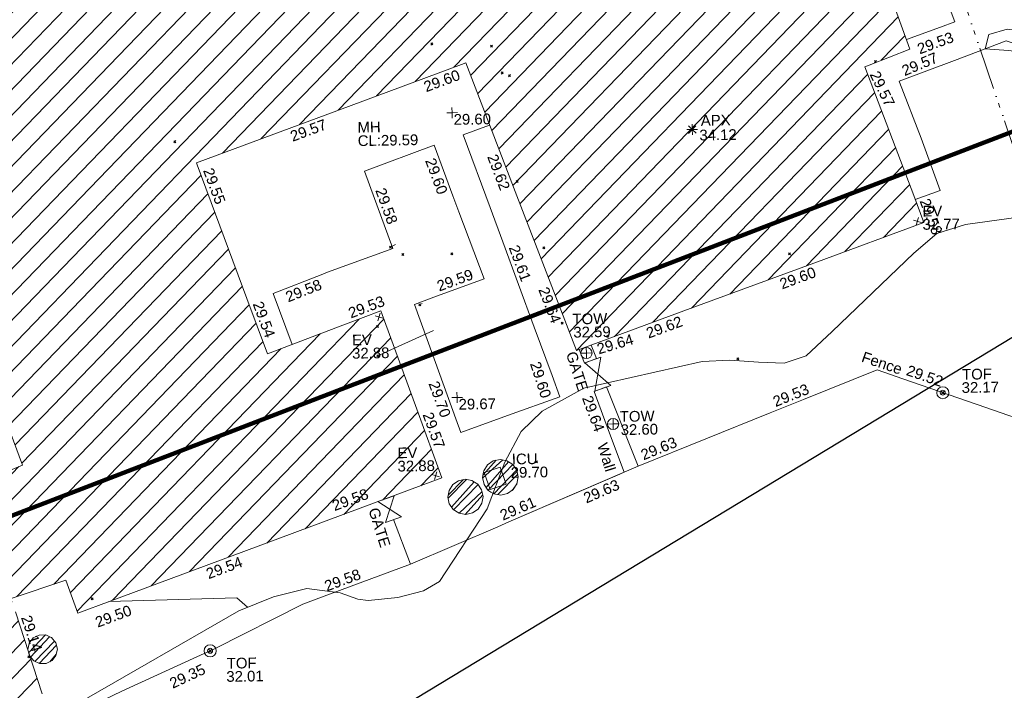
# Model space of a CAD drawing. Header units: millimetres. Extents: x -287732 to 520720, y -88450 to 287754.
# Tile 355 of 383: x 390622 to 425196, y 111402 to 134946. Entities that reach past the tile are written whole.
import ezdxf

# ---------------------------------------------------------------- set-up
doc = ezdxf.new("R2010")
doc.units = ezdxf.units.MM
for name, pattern in [('IMPORT-HIDDEN2 _3_', [4762.5, 3175, -1587.5]), ('IMPORT-UG_DRAINAGE_SURFACE_QLB4 _2_', [2700, 1500, -300.0000000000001, 0, -250, 150, -300.0000000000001, 0, -200]), ('IMPORT-UG_ELEC_STREET LIGHTING_QLB2 _2_', [2700, 1500, -300.0000000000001, 0, -250, 150, -300.0000000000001, 0, -200])]:
    doc.linetypes.add(name, pattern=pattern)
for name, color, linetype, lineweight, true_color in [('00__TOPO__TOP_OF_FENCE_SYMBOL', 7, 'Continuous', 9, 0x666666), ('00_TOPO_APEX_BUILDING', 7, 'Continuous', 9, 0x666666), ('00_TOPO_EAVE', 7, 'Continuous', 9, 0x666666), ('00_TOPO_SERV_MH', 7, 'Continuous', 9, 0x666666), ('00_TOPO_TOP_OF_WALL', 7, 'Continuous', 9, 0x666666), ('00_UAV_APEX_BUILDING', 7, 'Continuous', 9, 0x666666), ('00_UAV_BUILDING_HATCH', 7, 'Continuous', 9, 0x999999), ('00_UAV_BUILDING_OUTLINE', 5, 'Continuous', 9, 0x0000ff), ('00_UAV_CONCRETE', 9, 'Continuous', 9, 0x808080), ('00_UAV_EAVE', 7, 'Continuous', 9, 0x666666), ('00_UAV_FENCE', 7, 'Continuous', 9, 0x264c2f), ('00_UAV_FOOTPATH', 7, 'Continuous', 9, 0xa50000), ('00_UAV_GATE', 7, 'Continuous', 9, 0xa50000), ('00_UAV_LEVEL_SPOT', 7, 'Continuous', 9, 0x666666), ('00_UAV_SERV_IC', 5, 'Continuous', 9, 0x0000ff), ('00_UAV_TOP_OF_FENCE', 6, 'Continuous', 9, 0xff00ff), ('00_UAV_TOP_OF_WALL', 7, 'Continuous', 9, 0x666666), ('00_UAV_TREE_LINE', 7, 'Continuous', 9, 0x52a552), ('00_UAV_WALL', 7, 'Continuous', 9, 0x7c00a5), ('01_DTM_CONTOUR_MNR', 7, 'Continuous', 9, 0xa5a552), ('12333-PUM-2D-U-0001-C01 - Rev2_REVIT IMPORT_dwg', 7, 'Continuous', 9, 0x767676), ('A_RHA_Line', 7, 'Continuous', 9, 0x00a600), ('PUM-CHAMBER EXTENTS', 6, 'IMPORT-HIDDEN2 _3_', 9, 0xff00ff), ('PUM-ELECTRIC-SL-QLB2', 7, 'IMPORT-UG_ELEC_STREET LIGHTING_QLB2 _2_', 9, 0xff7f7f), ('PUM-SURFACE-QLB4', 4, 'IMPORT-UG_DRAINAGE_SURFACE_QLB4 _2_', 9, 0x00ffff), ('PUM-SURVEY BOUNDARY_EXTENT', 190, 'Continuous', 25, 0x7f00ff)]:
    doc.layers.add(name, color=color, linetype=linetype, lineweight=lineweight, true_color=true_color)
doc.layers.add('GEN-TEXT', color=7, linetype='Continuous', lineweight=9)
doc.styles.add('Swis721 Lt BT_2', font='swissl.ttf', dxfattribs={"height": 375})
pattern_1 = [(45, (-533641079.65, -725615854.3560001), (-265.1650429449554, 265.1650429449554), []), (45, (-533640902.873, -725615854.3560001), (-265.1650429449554, 265.1650429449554), [])]

# ---------------------------------------------------------------- blocks, each defined once
blk = doc.blocks.new('12333-PUM-2D-U-0001-C01 - Rev2_REVIT IMPORT_dwg_MSL_Apex_SYM-2077252-Site Location Plan Proposed')
at = {"layer": '00_TOPO_APEX_BUILDING', "color": 254, "true_color": 0xcccccc, "flags": 128}
for points in [[(0, -500.8627267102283), (0, 0), (-500.8627267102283, 0)], [(354.163430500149, 354.1634305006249), (0, 0), (-354.1634305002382, 354.1634305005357)], [(354.1634305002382, -354.1634305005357), (0, 0), (-354.163430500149, -354.1634305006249)], [(500.8627267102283, 0), (0, 0), (0, 500.8627267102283)]]:
    blk.add_lwpolyline(points, dxfattribs=at)
blk = doc.blocks.new('12333-PUM-2D-U-0001-C01 - Rev2_REVIT IMPORT_dwg_MSL_Eaves_SYM_1-V82-Site Location Plan Proposed')
at = {"layer": '00_TOPO_EAVE', "color": 254, "true_color": 0xcccccc}
for p, q in [((356.5791934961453, -116.0873754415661), (-356.5791934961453, 116.0873754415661)), ((-116.0873754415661, -356.5791934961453), (116.0873754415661, 356.5791934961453))]:
    blk.add_line(p, q, dxfattribs=at)
blk = doc.blocks.new('12333-PUM-2D-U-0001-C01 - Rev2_REVIT IMPORT_dwg__U102-2077632-Site Location Plan Proposed')
at = {"layer": '00_UAV_GATE', "color": 9, "true_color": 0xe1aaaa, "flags": 128}
blk.add_lwpolyline([(284.0918815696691, 96.39399787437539), (-284.0918815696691, -96.39399787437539), (33.4998265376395, 834.937579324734), (-534.6839366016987, 642.149583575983)], close=True, dxfattribs=at)
blk = doc.blocks.new('12333-PUM-2D-U-0001-C01 - Rev2_REVIT IMPORT_dwg__U103-2077633-Site Location Plan Proposed')
at = {"layer": '00_UAV_GATE', "color": 9, "true_color": 0xe1aaaa, "flags": 128}
blk.add_lwpolyline([(284.4395120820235, 95.36332610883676), (-284.4395120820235, -95.36332610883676), (-51.48326440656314, 1097.317793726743), (-620.3622885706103, 906.59114150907)], close=True, dxfattribs=at)
blk = doc.blocks.new('12333-PUM-2D-U-0001-C01 - Rev2_REVIT IMPORT_dwg_MSL_Node_LineworkTOF-2077248-Site Location Plan Proposed')
at = {"layer": '00__TOPO__TOP_OF_FENCE_SYMBOL', "color": 254, "true_color": 0xcccccc, "flags": 128}
for points in [[(165.3591892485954, 165.3591892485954), (0, 0), (-165.3591892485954, 165.3591892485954)], [(165.3591892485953, -165.3591892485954), (0, 0), (-165.3591892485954, -165.3591892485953)]]:
    blk.add_lwpolyline(points, dxfattribs=at)
at = {"layer": '00__TOPO__TOP_OF_FENCE_SYMBOL', "color": 254, "true_color": 0xcccccc}
for radius in [562.5594001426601, 233.853208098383]:
    blk.add_circle((0, 0), radius, dxfattribs=at)
blk = doc.blocks.new('12333-PUM-2D-U-0001-C01 - Rev2_REVIT IMPORT_dwg_TOW-2077249-Site Location Plan Proposed')
at = {"layer": '00_TOPO_TOP_OF_WALL', "color": 254, "true_color": 0xcccccc, "flags": 128}
for points in [[(0, 525.0554400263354), (0, 0), (-525.0554401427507, 0)], [(525.0554401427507, 0), (0, 0), (0, -525.0554400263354)]]:
    blk.add_lwpolyline(points, dxfattribs=at)
at = {"layer": '00_TOPO_TOP_OF_WALL', "color": 254, "true_color": 0xcccccc}
blk.add_circle((0, 0), 525.0554401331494, dxfattribs=at)
blk = doc.blocks.new('12333-PUM-2D-U-0001-C01 - Rev2_REVIT IMPORT_dwg_UAV-2077255-Site Location Plan Proposed')
at = {"layer": '00_UAV_LEVEL_SPOT', "color": 254, "true_color": 0xcccccc, "flags": 128}
for points in [[(0, -500.0000000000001), (0, 0), (-500.0000000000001, 0)], [(500.0000000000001, 0), (0, 0), (0, 500.0000000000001)]]:
    blk.add_lwpolyline(points, dxfattribs=at)
blk = doc.blocks.new('12333-PUM-2D-U-0001-C01 - Rev2_REVIT IMPORT_dwg_MGS62954_T2_Galway_ITM_3d_Rev1-2077680-Site Location Plan Proposed')
at = {"layer": '00_UAV_BUILDING_HATCH', "true_color": 0xcccccc}
h = blk.add_hatch(dxfattribs=at)
h.set_pattern_fill('FP_1', color=254, style=0, pattern_type=2)
h.set_pattern_definition([(45, (0, 0), (-441.9417382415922, 441.9417382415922), [])])
h.paths.add_polyline_path([(534258130.3624687, 725648483.3139626), (534277656.3624687, 725655386.3139625), (534278388.3624688, 725653331.3139626), (534295255.4606528, 725659853.8927271), (534294221.4606529, 725663214.8927271), (534296151.4606528, 725663830.8927269), (534296560.4606526, 725662667.892727), (534309422.4606529, 725667184.8927269), (534307379.4606528, 725673087.8927273), (534303370.4606528, 725671653.8927271), (534300995.586905, 725678397.3035645), (534310510.4335188, 725681741.4081918), (534314220.586905, 725671576.3035644), (534326500.586905, 725675858.3035647), (534324518.5869049, 725681362.3035645), (534326113.5869048, 725681952.3035647), (534324160.5869049, 725687672.3035647), (534318720.5869049, 725685739.3035644), (534311382.586905, 725706099.3035647), (534306310.3243251, 725704323.4114221), (534306355.1088055, 725704192.7557819), (534273124.3649247, 725692215.3564034), (534273147.722073, 725692180.3999606), (534273192.9489231, 725691953.0292308), (534273147.722073, 725691725.658501), (534273018.9269006, 725691532.9029037), (534272826.1713033, 725691404.1077313), (534272598.8005735, 725691358.8808813), (534272359.2318197, 725691412.2581903), (534272168.7586477, 725691547.7426457), (534272046.0540514, 725691744.888188), (534272030.8694313, 725691821.2264287), (534266685.9286339, 725689894.7426035), (534268524.939883, 725684612.5737506), (534268047.928634, 725684437.7426035), (534269413.1688387, 725680562.3524156), (534277645.4188779, 725683533.3784789), (534277949.5529159, 725682690.6704743), (534281834.7170621, 725684092.8295298), (534281561.9286339, 725684932.7426034), (534287959.928634, 725687070.7426035), (534294707.928634, 725667896.7426035), (534289312.3624687, 725665760.3139626), (534287625.3624685, 725670664.3139626), (534264563.3624688, 725662495.3139625), (534260945.3624687, 725672663.3139623), (534250837.3624687, 725669091.3139625), (534258126.7857321, 725648493.4208305)])
h.paths.add_polyline_path([(534297904.586905, 725687834.3035645), (534296489.5869049, 725693151.3035643), (534301799.586905, 725695024.3035644), (534303779.5869048, 725689436.3035645), (534301175.8806049, 725688726.3227148)])
at = {"layer": '00_UAV_BUILDING_OUTLINE', "color": 254, "true_color": 0xcccccc, "flags": 128}
for points in [[(534324995.6435801, 725685226.5666556), (534326113.5869048, 725681952.3035647), (534324669.434, 725681418.1028035), (534324518.5869048, 725681362.3035645), (534326158.1108857, 725676809.3570508), (534326500.5869049, 725675858.3035644), (534322733.8883302, 725674544.866814), (534318012.7200204, 725672898.6092647), (534314220.5869048, 725671576.3035644), (534313883.2422863, 725672500.5627491), (534312168.9253992, 725677197.460345), (534310510.4335187, 725681741.4081916), (534310356.8271719, 725681687.4214363), (534305639.7662906, 725680029.5549715), (534300995.5869048, 725678397.3035644), (534301021.2487124, 725678324.4373287), (534302682.1409158, 725673608.3641078), (534303370.4606527, 725671653.892727), (534306127.2679133, 725672639.9894125), (534307379.4606528, 725673087.8927271), (534308579.7392425, 725669619.833738), (534309422.4606527, 725667184.8927269), (534307136.2333714, 725666381.9935956), (534302418.8554984, 725664725.2997802), (534297701.4776253, 725663068.6059651), (534296560.4606526, 725662667.8927271), (534296151.4606526, 725663830.8927269), (534294221.4606527, 725663214.892727)], [(534294363.7560819, 725662752.363774), (534295255.4606527, 725659853.892727)], [(534292059.5377418, 725666848.0856171), (534294707.928634, 725667896.7426034), (534293994.0562722, 725669925.1641599)]]:
    blk.add_lwpolyline(points, dxfattribs=at)
at = {"layer": '00_UAV_CONCRETE', "color": 254, "true_color": 0xcccccc, "flags": 128}
blk.add_lwpolyline([(534311311.9203433, 725679545.4888908), (534310380.5869049, 725679219.3035644), (534311283.5869048, 725676650.3035644), (534311706.8079572, 725675431.6343671), (534312752.5869048, 725672420.3035645), (534313351.4793517, 725670709.8778656), (534313613.5869048, 725669961.3035644), (534311761.5869048, 725669342.3035643), (534310110.5869048, 725668772.3035643), (534309946.3423789, 725669250.5105224), (534309409.5869049, 725670813.3035645), (534308562.5869048, 725673297.3035644), (534309244.4628028, 725673533.2842026), (534311021.5869049, 725674148.3035644), (534310176.5869048, 725676513.3035644), (534309974.6255721, 725677086.7860461), (534309347.5869049, 725678867.3035644), (534306891.5869048, 725678002.3035644), (534307057.6617579, 725677521.8476071), (534307835.5869048, 725675271.3035644), (534305534.5869048, 725674481.3035645), (534305360.7092974, 725674416.539801), (534303609.5869048, 725673764.3035644), (534304242.5948998, 725671965.8509487)], dxfattribs=at)
at = {"layer": '00_UAV_FENCE', "color": 254, "true_color": 0xcccccc, "flags": 128}
for points in [[(534316319.4380785, 725667476.48296), (534318714.6727513, 725668399.8696355), (534320987.1399841, 725669265.627688), (534322163.1761667, 725669713.670582), (534324768.9292079, 725670711.3040904), (534325661.9467893, 725670384.6704453), (534328564.3011292, 725669323.0938351), (534330357.6969458, 725668667.1342834), (534332114.3206294, 725668024.6246525), (534335053.4471024, 725666949.5981214), (534336047.7177273, 725666585.9297625)], [(534307695.7177272, 725665751.9297626), (534308267.7177272, 725664180.9297626), (534311348.7906936, 725665439.1510484), (534311746.6735668, 725665601.6349317), (534315824.3167045, 725667274.6018393), (534315673.8009737, 725667212.8485599), (534311746.6735668, 725665601.6349317)], [(534296016.7177272, 725658962.9297626), (534298047.7003877, 725659895.7200942), (534300578.9027309, 725660996.1975912), (534301332.7177272, 725661323.9297625), (534304464.7177272, 725662842.9297625), (534305116.9854346, 725663072.4154823), (534308267.7177272, 725664180.9297626)]]:
    blk.add_lwpolyline(points, dxfattribs=at)
at = {"layer": '00_UAV_FOOTPATH', "color": 254, "true_color": 0xcccccc, "flags": 128}
for points in [[(534326237.4322568, 725687104.0449854), (534326924.7485064, 725685077.7358189), (534327703.7485063, 725682879.735819), (534327205.182, 725682706.797609), (534325998.847561, 725682288.3553035)], [(534326207.9658609, 725676670.9101369), (534327090.7485064, 725676965.735819), (534326456.7485065, 725678816.7358191), (534325724.8211173, 725680798.3432602), (534325711.7485064, 725680833.7358191), (534327669.7485065, 725681529.7358191), (534329494.7485064, 725682179.735819), (534330391.556672, 725681879.9215735), (534331196.7485065, 725681610.735819), (534331439.9128342, 725681504.4184973), (534331850.1451839, 725681300.2550744), (534332246.7485063, 725681070.7358192), (534332620.7493176, 725680822.0357604), (534332985.8043896, 725680545.0735278), (534333332.7485065, 725680245.735819), (534333497.3159829, 725680088.0044284), (534333717.5901213, 725679852.955409), (534333922.6707489, 725679604.539077), (534334111.7485064, 725679343.7358191)]]:
    blk.add_lwpolyline(points, dxfattribs=at)
at = {"layer": '00_UAV_SERV_IC', "color": 254, "true_color": 0xcccccc, "flags": 128}
blk.add_lwpolyline([(534310912.5869048, 725667346.3035644), (534311470.5869049, 725667529.3035644), (534311667.0074034, 725666930.382044), (534311109.0074033, 725666747.382044)], close=True, dxfattribs=at)
at = {"layer": '00_UAV_TREE_LINE', "color": 254, "true_color": 0xcccccc, "flags": 128}
blk.add_lwpolyline([(534335166.7485063, 725676629.7358189), (534327955.7485062, 725675762.735819), (534326947.7485062, 725675466.735819), (534326132.7485063, 725674783.7358189), (534323208.7485063, 725672087.7358189), (534322288.7485062, 725671254.7358189), (534321508.7485062, 725671008.7358187), (534320605.7485063, 725671055.7358189), (534319598.7485063, 725671144.7358189), (534318629.7485063, 725671118.735819), (534314460.4690199, 725670245.6978002), (534312976.4690198, 725669468.6978), (534312233.4690198, 725668765.6978002), (534311637.4690198, 725667700.6978002), (534310993.4690198, 725666074.6978002), (534309274.4690198, 725663554.6978002), (534308702.4690198, 725663231.6978002), (534307796.4690197, 725663011.6978002), (534306759.4690198, 725662934.6978002), (534306396.4690198, 725662983.6978002), (534305773.4690198, 725663220.6978003), (534304606.4690198, 725663384.6978002), (534303435.4690199, 725663116.6978002), (534302206.4690198, 725662644.6978003), (534296497.4690197, 725659490.6978)], dxfattribs=at)
at = {"layer": '00_UAV_WALL', "color": 254, "true_color": 0xcccccc, "flags": 128}
blk.add_lwpolyline([(534314741.2330649, 725671757.8513544), (534314918.7485063, 725671285.7358189), (534314502.6831857, 725671129.2952584), (534314321.3915549, 725671611.4538505)], dxfattribs=at)
blk.add_lwpolyline([(534315254.7484602, 725670281.7354791), (534316319.4380325, 725667476.4826204), (534315824.3166584, 725667274.6014996), (534315336.9210401, 725668655.9250414), (534314818.5813496, 725670124.9469001)], close=True, dxfattribs=at)
at = {"layer": '01_DTM_CONTOUR_MNR', "color": 254, "true_color": 0xcccccc, "flags": 128}
blk.add_lwpolyline([(534328893.1915163, 725682413.3887926), (534328760.0000001, 725681920.0000001), (534329573.1396825, 725681847.44127), (534331200.0000001, 725681610), (534330130.8219178, 725682500.4109591), (534329543.4731744, 725682592.5073452)], close=True, dxfattribs=at)
blk.add_lwpolyline([(534302519.6820018, 725662764.9878958), (534302149.4952522, 725663102.1553377), (534297649.1262784, 725663050.2207189)], dxfattribs=at)
at = {"xscale": 0.375, "yscale": 0.375, "zscale": 0.375}
for name, p in [('12333-PUM-2D-U-0001-C01 - Rev2_REVIT IMPORT_dwg_UAV-2077255-Site Location Plan Proposed', (534310000, 725680000)), ('12333-PUM-2D-U-0001-C01 - Rev2_REVIT IMPORT_dwg_MSL_Apex_SYM-2077252-Site Location Plan Proposed', (534318423.587, 725679262.3034999)), ('12333-PUM-2D-U-0001-C01 - Rev2_REVIT IMPORT_dwg_MSL_Eaves_SYM_1-V82-Site Location Plan Proposed', (534326267.7180001, 725675905.9295001)), ('12333-PUM-2D-U-0001-C01 - Rev2_REVIT IMPORT_dwg_MSL_Eaves_SYM_1-V82-Site Location Plan Proposed', (534307315.7180001, 725672869.9295001)), ('12333-PUM-2D-U-0001-C01 - Rev2_REVIT IMPORT_dwg_TOW-2077249-Site Location Plan Proposed', (534314569.821, 725671481.9650002)), ('12333-PUM-2D-U-0001-C01 - Rev2_REVIT IMPORT_dwg_UAV-2077255-Site Location Plan Proposed', (534310000, 725670000.0000001)), ('12333-PUM-2D-U-0001-C01 - Rev2_REVIT IMPORT_dwg_MSL_Node_LineworkTOF-2077248-Site Location Plan Proposed', (534327059.4913421, 725669871.8395811)), ('12333-PUM-2D-U-0001-C01 - Rev2_REVIT IMPORT_dwg_TOW-2077249-Site Location Plan Proposed', (534315463.821, 725668975.965)), ('12333-PUM-2D-U-0001-C01 - Rev2_REVIT IMPORT_dwg_MSL_Eaves_SYM_1-V82-Site Location Plan Proposed', (534309199.7180001, 725667271.9295001)), ('12333-PUM-2D-U-0001-C01 - Rev2_REVIT IMPORT_dwg_MSL_Node_LineworkTOF-2077248-Site Location Plan Proposed', (534301177.6741366, 725661260.395688))]:
    blk.add_blockref(name, p, dxfattribs=at)
for name, p in [('12333-PUM-2D-U-0001-C01 - Rev2_REVIT IMPORT_dwg__U103-2077633-Site Location Plan Proposed', (534315129.2297105, 725670236.6153201)), ('12333-PUM-2D-U-0001-C01 - Rev2_REVIT IMPORT_dwg__U102-2077632-Site Location Plan Proposed', (534307695.7177272, 725665751.9297625))]:
    blk.add_blockref(name, p)
at = {"layer": '00_TOPO_SERV_MH', "char_height": 375, "attachment_point": 1, "line_spacing_factor": 1.005061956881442, "style": 'Swis721 Lt BT_2'}
for s, insert, width in [('MH', (534306671.445186, 725679734.622823), 949.779278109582), ('CL:29.59', (534306671.445186, 725679261.5296078), 2440.932744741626)]:
    blk.add_mtext(s, dxfattribs=dict(at, insert=insert, width=width))
at = {"layer": '00_UAV_APEX_BUILDING', "char_height": 375, "attachment_point": 1, "line_spacing_factor": 1.005061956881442, "style": 'Swis721 Lt BT_2'}
for s, insert, width in [('APX', (534318729.1508174, 725679762.0907456), 1130.237340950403), ('34.12', (534318669.571278, 725679250.0843672), 1495.902363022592)]:
    blk.add_mtext(s, dxfattribs=dict(at, insert=insert, width=width))
at = {"layer": '00_UAV_BUILDING_OUTLINE', "color": 251, "true_color": 0x666666, "char_height": 375, "width": 1495.902363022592, "attachment_point": 1, "line_spacing_factor": 1.005061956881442, "style": 'Swis721 Lt BT_2'}
for s, insert, rotation in [('29.60', (534308980.6037776, 725681087.7673869), 19.3646242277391), ('29.57', (534325016.4619779, 725681249.2536329), 294.9325078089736), ('29.57', (534304264.3347885, 725679430.7189387), 19.364624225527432), ('29.62', (534311554.124786, 725678562.8085698), 290.05153599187), ('29.55', (534301571.4021364, 725678253.1381376), 289.401087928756), ('29.58', (534326708.7521324, 725676741.928702), 289.8040368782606), ('29.60', (534321356.1922567, 725673948.604003), 19.22351367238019), ('29.64', (534313267.1323601, 725673869.4982367), 290.05153600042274), ('29.54', (534303232.2943398, 725673537.0649167), 289.401087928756), ('29.53', (534306195.8700451, 725673190.485654), 19.681885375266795), ('29.62', (534316638.6297566, 725672303.6037891), 19.223513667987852), ('29.57', (534309129.498077, 725669545.5532664), 289.0904916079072), ('29.58', (534305507.8884971, 725666439.4954326), 19.350741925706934), ('29.54', (534301042.3181413, 725664126.4595972), 19.35074193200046), ('29.50', (534297121.3937508, 725662494.6407207), 19.35074193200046), ('29.14', (534294910.6037058, 725662659.0361748), 287.1003331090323)]:
    blk.add_mtext(s, dxfattribs=dict(at, insert=insert, rotation=rotation))
at = {"layer": '00_UAV_CONCRETE', "color": 251, "true_color": 0x666666, "char_height": 375, "width": 1495.902363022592, "attachment_point": 1, "line_spacing_factor": 1.005061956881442, "style": 'Swis721 Lt BT_2'}
for s, insert, rotation in [('29.60', (534309374.1085391, 725678462.6330955), 289.40055739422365), ('29.58', (534307607.3917397, 725677447.3539042), 289.0682680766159), ('29.61', (534312256.6451356, 725675357.93605), 289.1511593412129), ('29.58', (534303997.5903022, 725673792.6192613), 20.428728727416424), ('29.59', (534309318.7528797, 725674083.0417393), 19.08949050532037), ('29.60', (534312936.8499985, 725671252.8023901), 286.9899066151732), ('29.70', (534309357.0121015, 725670631.1460588), 288.9554999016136)]:
    blk.add_mtext(s, dxfattribs=dict(at, insert=insert, rotation=rotation))
at = {"layer": '00_UAV_EAVE', "char_height": 375, "attachment_point": 1, "line_spacing_factor": 1.005061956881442, "style": 'Swis721 Lt BT_2'}
for s, insert, width in [('EV', (534326454.5317928, 725676442.5588238), 736.078940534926), ('32.77', (534326449.8633896, 725675975.8081998), 1495.902363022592), ('EV', (534306347.8689954, 725672268.8677741), 736.078940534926), ('32.88', (534306343.2005922, 725671802.11715), 1495.902363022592), ('EV', (534307874.8859991, 725668279.170049), 736.078940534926), ('32.88', (534307870.217596, 725667812.4194249), 1495.902363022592)]:
    blk.add_mtext(s, dxfattribs=dict(at, insert=insert, width=width))
at = {"layer": '00_UAV_FENCE', "color": 251, "true_color": 0x666666, "char_height": 375, "attachment_point": 1, "line_spacing_factor": 1.005061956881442, "style": 'Swis721 Lt BT_2'}
for s, insert, width, rotation in [('Fence', (534324319.9159953, 725671372.7380182), 1681.10932225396, 340.2691377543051), ('29.52', (534325885.9915504, 725670875.1341385), 1495.902363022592, 339.90930170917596), ('29.53', (534321044.4505641, 725669817.4137536), 1495.902363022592, 20.85569652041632), ('29.63', (534316374.5674093, 725668028.491222), 1495.902363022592, 21.08214488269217), ('29.63', (534314334.6511899, 725666545.1712768), 1495.902363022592, 22.307259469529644), ('29.61', (534311392.4933064, 725665992.1812881), 1495.902363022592, 22.267043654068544), ('29.58', (534305188.455668, 725663622.5467123), 1495.902363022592, 19.383274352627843), ('29.35', (534299687.7519602, 725660290.4905941), 1495.902363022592, 23.918601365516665)]:
    blk.add_mtext(s, dxfattribs=dict(at, insert=insert, width=width, rotation=rotation))
at = {"layer": '00_UAV_FOOTPATH', "color": 251, "true_color": 0x666666, "char_height": 375, "width": 1495.902363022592, "attachment_point": 1, "line_spacing_factor": 1.005061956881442, "style": 'Swis721 Lt BT_2'}
for s, insert, rotation in [('29.53', (534326332.0732318, 725682114.8462566), 19.13017166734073), ('29.57', (534325772.8812913, 725681351.0118629), 21.815440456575)]:
    blk.add_mtext(s, dxfattribs=dict(at, insert=insert, rotation=rotation))
at = {"layer": '00_UAV_GATE', "color": 251, "true_color": 0x666666, "char_height": 375, "width": 1567.13580888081, "attachment_point": 1, "line_spacing_factor": 1.005061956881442, "style": 'Swis721 Lt BT_2'}
for insert, rotation in [((534314207.2673478, 725671584.3177229), 286.88197438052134), ((534307175.3259106, 725666221.7374076), 286.58221208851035)]:
    blk.add_mtext('GATE', dxfattribs=dict(at, insert=insert, rotation=rotation))
at = {"layer": '00_UAV_LEVEL_SPOT', "char_height": 375, "width": 1495.902363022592, "attachment_point": 1, "line_spacing_factor": 1.005061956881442, "style": 'Swis721 Lt BT_2'}
for s, insert in [('29.60', (534310051.8765643, 725679949.1441548)), ('29.67', (534310051.8765643, 725669949.1441548))]:
    blk.add_mtext(s, dxfattribs=dict(at, insert=insert))
at = {"layer": '00_UAV_SERV_IC', "color": 251, "true_color": 0x666666, "char_height": 375, "attachment_point": 1, "line_spacing_factor": 1.005061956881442, "style": 'Swis721 Lt BT_2'}
for s, insert, width in [('ICU', (534311885.135515, 725667991.5444908), 1021.012723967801), ('29.70', (534311840.3073645, 725667521.1654899), 1495.902363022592)]:
    blk.add_mtext(s, dxfattribs=dict(at, insert=insert, width=width))
at = {"layer": '00_UAV_TOP_OF_FENCE', "color": 251, "true_color": 0x666666, "char_height": 375, "attachment_point": 1, "line_spacing_factor": 1.005061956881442, "style": 'Swis721 Lt BT_2'}
for s, insert, width in [('TOF', (534327746.7414838, 725670689.9170346), 1163.479615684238), ('32.17', (534327724.3178421, 725670226.5403298), 1495.902363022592), ('TOF', (534301752.5523457, 725660998.013775), 1163.479615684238), ('32.01', (534301730.1287039, 725660534.6370702), 1495.902363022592)]:
    blk.add_mtext(s, dxfattribs=dict(at, insert=insert, width=width))
at = {"layer": '00_UAV_TOP_OF_WALL', "char_height": 375, "attachment_point": 1, "line_spacing_factor": 1.005061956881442, "style": 'Swis721 Lt BT_2'}
for s, insert, width in [('TOW', (534314101.7867012, 725672870.8881472), 1343.937678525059), ('32.59', (534314124.2486085, 725672407.0402247), 1495.902363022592), ('TOW', (534315703.36179, 725669420.1116542), 1343.937678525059), ('32.60', (534315725.8236973, 725668956.2637316), 1495.902363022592)]:
    blk.add_mtext(s, dxfattribs=dict(at, insert=insert, width=width))
at = {"layer": '00_UAV_WALL', "color": 251, "true_color": 0x666666, "char_height": 375, "attachment_point": 1, "line_spacing_factor": 1.005061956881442, "style": 'Swis721 Lt BT_2'}
for s, insert, width, rotation in [('29.64', (534314901.8950564, 725671787.7165558), 1495.902363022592, 15.373166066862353), ('29.64', (534314735.5712552, 725670031.4080123), 1495.902363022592, 289.4352392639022), ('Wall', (534315245.2126295, 725668355.5810117), 1130.237340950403, 286.4582531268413)]:
    blk.add_mtext(s, dxfattribs=dict(at, insert=insert, width=width, rotation=rotation))
blk = doc.blocks.new('12333-PUM-2D-U-0001-C01 - Rev2_REVIT IMPORT_dwg-1620468-Site Location Plan Proposed')
at = {"layer": 'PUM-CHAMBER EXTENTS', "true_color": 0xffaaff}
h = blk.add_hatch(dxfattribs=at)
h.set_pattern_fill('FP_3', color=211, style=0, pattern_type=2)
h.set_pattern_definition(pattern_1)
h.paths.add_polyline_path([(670393.4353474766, 50693.86634544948), (670632.8553379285, 50741.48994253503), (670835.8258052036, 50877.11047288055), (670971.4463355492, 51080.08094015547), (671019.0699326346, 51319.50093060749), (670971.446335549, 51558.92092105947), (670835.8258052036, 51761.8913883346), (670632.8553379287, 51897.51191867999), (670393.4353474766, 51945.13551576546), (670154.0153570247, 51897.51191867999), (669951.0448897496, 51761.8913883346), (669815.4243594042, 51558.92092105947), (669767.8007623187, 51319.50093060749), (669815.4243594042, 51080.08094015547), (669951.0448897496, 50877.11047288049), (670154.0153570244, 50741.4899425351), (670371.6699330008, 50698.19575556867)])
h = blk.add_hatch(dxfattribs=at)
h.set_pattern_fill('FP_3', color=211, style=0, pattern_type=2)
h.set_pattern_definition(pattern_1)
h.paths.add_polyline_path([(669156.7757796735, 50036.38608579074), (669393.4241208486, 50083.45836761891), (669594.0448972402, 50217.50888472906), (669728.0954143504, 50418.12966112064), (669775.1676961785, 50654.7780022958), (669728.0954143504, 50891.4263434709), (669594.0448972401, 51092.04711986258), (669393.4241208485, 51226.09763697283), (669156.7757796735, 51273.16991880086), (668920.1274384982, 51226.09763697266), (668719.5066621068, 51092.04711986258), (668585.4561449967, 50891.42634347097), (668538.3838631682, 50654.7780022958), (668592.2724872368, 50407.92828414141), (668719.5066621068, 50217.50888472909), (668920.1274384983, 50083.45836761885), (669135.2623328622, 50040.66537643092)])
h = blk.add_hatch(dxfattribs=at)
h.set_pattern_fill('FP_3', color=211, style=0, pattern_type=2)
h.set_pattern_definition(pattern_1)
h.paths.add_polyline_path([(654103.2487254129, 45059.32044016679), (654332.8401644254, 45059.32044016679), (654539.6949031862, 45158.9364320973), (654682.8428239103, 45338.4382472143), (654733.9317253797, 45562.27334938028), (654682.8428239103, 45786.10845154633), (654523.7374349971, 45973.29497826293), (654332.8401644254, 46065.22625859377), (654103.248725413, 46065.22625859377), (653896.3939866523, 45965.61026666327), (653750.7334256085, 45775.09985491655), (653702.1571644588, 45562.27334938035), (653753.2460659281, 45338.43824721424), (653896.3939866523, 45158.93643209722)])
at = {"layer": 'GEN-TEXT', "color": 253, "true_color": 0xaaaaaa}
for p, q in [((668219.9948137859, 66536.28848225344), (668290.7054919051, 66606.99916037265)), ((668290.7054919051, 66536.28848225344), (668219.9948137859, 66606.99916037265)), ((670312.9948137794, 66427.2884823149), (670383.7054918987, 66497.99916043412)), ((670383.7054918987, 66427.2884823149), (670312.9948137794, 66497.99916043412)), ((683778.9948137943, 65651.28848224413), (683849.7054919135, 65721.99916036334)), ((683843.4243352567, 65657.5696389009), (683778.9948137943, 65721.99916036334)), ((670671.9948138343, 65475.28848226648), (670742.7054919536, 65545.9991603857)), ((670742.7054919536, 65475.28848226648), (670671.9948138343, 65545.9991603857)), ((670922.9948137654, 65376.28848222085), (670993.7054918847, 65446.99916034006)), ((670993.7054918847, 65376.28848222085), (670922.9948137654, 65446.99916034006)), ((659131.9948137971, 63264.28848225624), (659202.7054919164, 63334.99916037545)), ((659202.7054919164, 63264.28848225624), (659131.9948137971, 63334.99916037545)), ((671124.9948138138, 61659.28848227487), (671195.705491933, 61729.99916039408)), ((671195.705491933, 61659.28848227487), (671124.9948138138, 61729.99916039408)), ((666636.9948138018, 59430.28848222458), (666707.7054919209, 59500.99916034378)), ((666707.7054919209, 59430.28848222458), (666636.9948138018, 59500.99916034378)), ((667070.9948138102, 59162.28848230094), (667141.7054919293, 59232.99916042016)), ((667141.7054919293, 59162.28848230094), (667070.9948138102, 59232.99916042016)), ((668793.9948138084, 59154.28848227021), (668864.7054919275, 59224.99916038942)), ((668864.7054919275, 59154.28848227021), (668793.9948138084, 59224.99916038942)), ((672025.9948137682, 59310.28848222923), (672096.7054918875, 59380.99916034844)), ((672096.7054918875, 59310.28848222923), (672025.9948137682, 59380.99916034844)), ((680647.9948138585, 58951.28848229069), (680718.7054919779, 59021.99916040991)), ((680718.7054919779, 58951.28848229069), (680647.9948138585, 59021.99916040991)), ((667634.9948138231, 57383.28848232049), (667705.7054919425, 57453.99916043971)), ((667705.7054919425, 57383.28848232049), (667634.9948138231, 57453.99916043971)), ((666135.9948138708, 56654.28848227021), (666206.7054919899, 56724.99916038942)), ((666206.7054919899, 56654.28848227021), (666135.9948138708, 56724.99916038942)), ((672625.9948138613, 56658.28848222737), (672696.7054919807, 56728.99916034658)), ((672696.7054919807, 56658.28848222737), (672625.9948138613, 56728.99916034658)), ((674221.9948138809, 56166.2884822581), (674292.7054920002, 56236.99916037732)), ((674292.7054920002, 56166.2884822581), (674221.9948138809, 56236.99916037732)), ((666129.9948138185, 55626.28848222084), (666200.7054919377, 55696.99916034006)), ((666200.7054919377, 55626.28848222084), (666129.9948138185, 55696.99916034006)), ((678770.99481388, 55301.28848226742), (678841.7054919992, 55371.99916038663)), ((678841.7054919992, 55301.28848226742), (678770.99481388, 55371.99916038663)), ((671630.994813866, 51803.28848224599), (671701.7054919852, 51873.99916036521)), ((671701.7054919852, 51803.28848224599), (671630.994813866, 51873.99916036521)), ((655954.9948137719, 47267.28848228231), (656025.7054918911, 47337.99916040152)), ((656025.7054918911, 47267.28848228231), (655954.9948137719, 47337.99916040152)), ((653688.9948138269, 45274.28848226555), (653759.7054919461, 45344.99916038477)), ((653759.7054919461, 45274.28848226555), (653688.9948138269, 45344.99916038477))]:
    blk.add_line(p, q, dxfattribs=at)
at = {"layer": 'PUM-CHAMBER EXTENTS', "color": 211, "linetype": 'Continuous', "true_color": 0xffaaff}
for p, q in [((653722.6146923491, 45472.64306347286), (653753.2460659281, 45338.43824721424)), ((653753.2460659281, 45338.43824721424), (653770.5952455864, 45316.68306401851))]:
    blk.add_line(p, q, dxfattribs=at)
at = {"layer": 'PUM-CHAMBER EXTENTS', "color": 211, "linetype": 'Continuous', "true_color": 0xffaaff, "flags": 128}
for points in [[(671019.0699326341, 51319.50093060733), (670971.4463355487, 51558.92092105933), (670835.825805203, 51761.89138833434), (670744.7409003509, 51822.75237597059), (670632.8553379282, 51897.51191867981), (670393.435347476, 51945.13551576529), (670154.0153570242, 51897.51191867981), (669951.044889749, 51761.89138833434), (669815.4243594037, 51558.92092105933), (669796.6232694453, 51464.40145897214), (669767.8007623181, 51319.50093060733), (669815.4243594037, 51080.08094015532), (669951.044889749, 50877.11047288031), (670055.0248838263, 50807.63326212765), (670154.0153570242, 50741.48994253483), (670393.435347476, 50693.86634544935), (670632.8553379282, 50741.48994253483), (670835.825805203, 50877.11047288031), (670971.4463355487, 51080.08094015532)], [(669775.167696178, 50654.77800229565), (669728.0954143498, 50891.42634347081), (669594.0448972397, 51092.0471198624), (669539.0878574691, 51128.76823986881), (669393.4241208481, 51226.09763697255), (669156.7757796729, 51273.16991880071), (668920.1274384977, 51226.09763697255), (668719.5066621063, 51092.0471198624), (668585.4561449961, 50891.42634347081), (668538.3838631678, 50654.77800229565), (668585.4561449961, 50418.12966112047), (668592.2724872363, 50407.92828414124), (668719.5066621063, 50217.50888472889), (668920.1274384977, 50083.45836761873), (669156.7757796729, 50036.38608579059), (669393.4241208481, 50083.45836761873), (669594.0448972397, 50217.50888472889), (669728.0954143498, 50418.12966112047), (669739.6798308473, 50476.36845568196)]]:
    blk.add_lwpolyline(points, close=True, dxfattribs=at)
for points in [[(654733.9317253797, 45562.27334938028), (654682.8428239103, 45786.10845154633), (654539.694903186, 45965.61026666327), (654523.7374349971, 45973.294978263), (654332.8401644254, 46065.22625859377), (654103.248725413, 46065.22625859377), (653896.3939866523, 45965.61026666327), (653753.2460659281, 45786.10845154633), (653750.7334256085, 45775.09985491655), (653702.1571644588, 45562.27334938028), (653722.6146923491, 45472.64306347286)], [(653770.5952455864, 45316.68306401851), (653896.3939866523, 45158.93643209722), (654103.2487254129, 45059.32044016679), (654234.3501528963, 45059.32044016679), (654332.8401644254, 45059.32044016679), (654539.6949031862, 45158.9364320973), (654682.8428239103, 45338.43824721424), (654733.9317253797, 45562.27334938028)]]:
    blk.add_lwpolyline(points, dxfattribs=at)
at = {"layer": 'PUM-ELECTRIC-SL-QLB2', "color": 254, "true_color": 0xffd4d4, "flags": 128}
blk.add_lwpolyline([(678873.1748670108, 75015.10996092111), (683107.3501529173, 73614.64382137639), (685817.3501528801, 71330.64382139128), (689115.3501528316, 61006.64382136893), (689393.7542568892, 59672.66514652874)], dxfattribs=at)
at = {"layer": 'PUM-SURFACE-QLB4', "color": 131, "true_color": 0xaaffff}
for p, q in [((666672.3501528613, 59465.64382128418), (666855.2191421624, 59555.91991404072)), ((667670.3501528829, 57418.6438213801), (667749.3755830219, 57465.98753484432)), ((666755.0937953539, 55918.05172762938), (668151.8295913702, 56525.32254054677)), ((666165.3501528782, 55661.64382128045), (666755.0937953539, 55918.05172762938))]:
    blk.add_line(p, q, dxfattribs=at)
at = {"layer": 'PUM-SURVEY BOUNDARY_EXTENT', "color": 201, "true_color": 0xd4aaff, "flags": 128}
blk.add_lwpolyline([(488216.8503400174, 30926.89504288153), (531080.8829478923, 24250.27741154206), (561844.1376578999, 20426.38415400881), (566062.0655785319, 8611.398574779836), (571128.6864528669, -7616.027373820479), (575714.0437077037, -7982.768216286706), (646442.309713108, 31495.23056612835), (689841.2207724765, 56725.65899800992), (691426.6726380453, 62926.17045936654), (689638.0678800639, 69873.57358378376), (681836.0986590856, 100645.3796401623), (672155.9695595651, 130601.3585414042), (667140.7217679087, 148790.7201766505), (693350.350153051, 157472.2071436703), (716444.8569162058, 167556.043584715), (696842.6566527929, 196972.3378213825), (686152.5680667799, 214203.8785610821)], dxfattribs=at)
blk.add_blockref('12333-PUM-2D-U-0001-C01 - Rev2_REVIT IMPORT_dwg_MGS62954_T2_Galway_ITM_3d_Rev1-2077680-Site Location Plan Proposed', (-533641079.6498471, -725615854.3561786))

msp = doc.modelspace()

# ---------------------------------------------------------------- linework, layer by layer
at = {"layer": 'A_RHA_Line', "color": 1, "lineweight": 140, "true_color": 0xff0000}
msp.add_line((333922.8786092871, 95871.96620287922), (493842.3153081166, 157259.2864546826), dxfattribs=at)

# ---------------------------------------------------------------- block references
at = {"layer": '12333-PUM-2D-U-0001-C01 - Rev2_REVIT IMPORT_dwg', "color": 254, "linetype": 'IMPORT-UG_ELEC_STREET LIGHTING_QLB2 _2_', "true_color": 0xffd4d4, "rotation": 0.9999999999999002}
msp.add_blockref('12333-PUM-2D-U-0001-C01 - Rev2_REVIT IMPORT_dwg-1620468-Site Location Plan Proposed', (-261895.0770586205, 55869.5817132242), dxfattribs=at)

doc.saveas('drawing.dxf')
